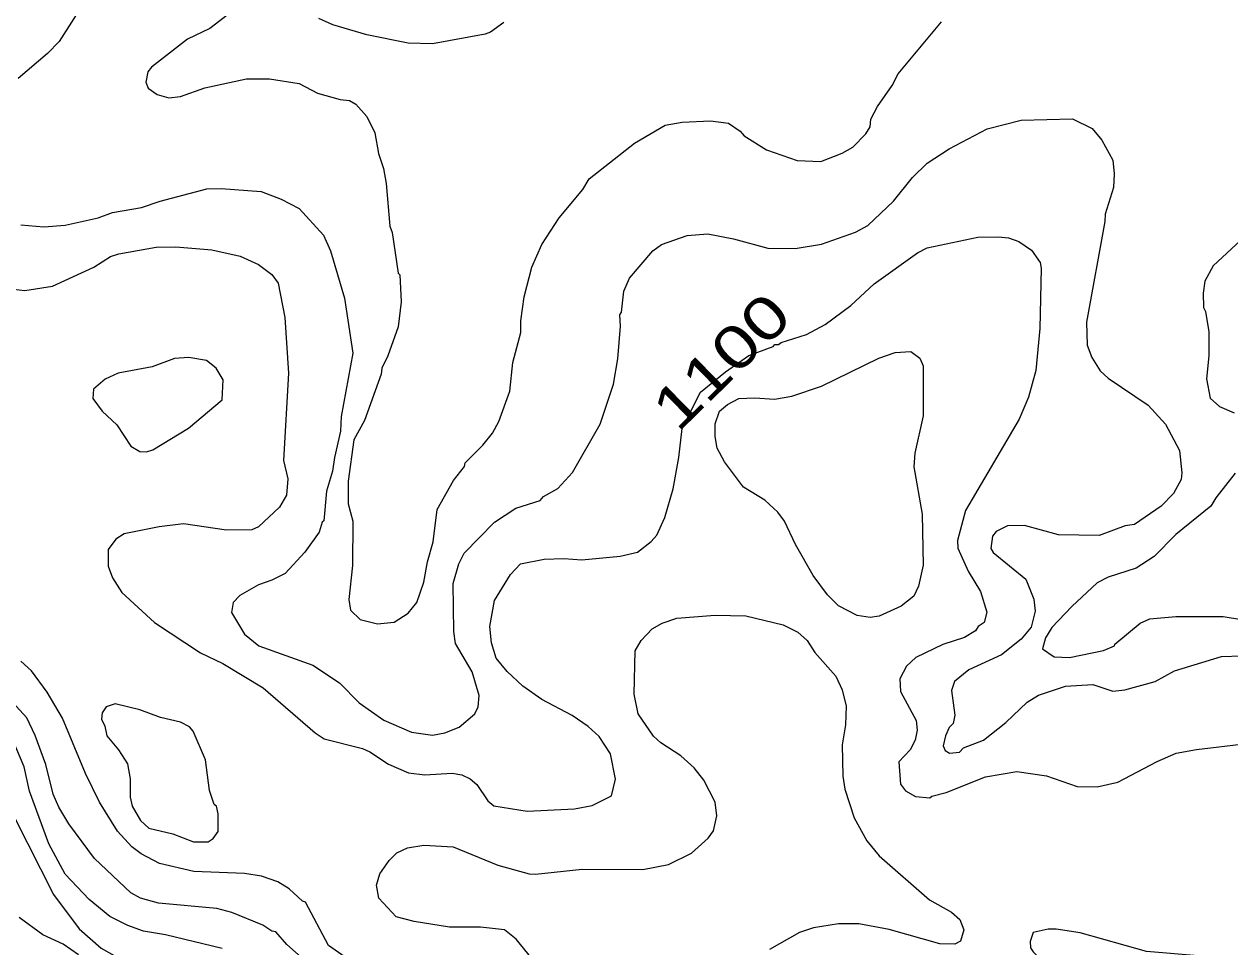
# Model space of a CAD drawing. Extents: x 447.8 to 473.9, y 7733.1 to 7760.8.
# Drawn here: x 468.238 to 470.525, y 7748.724 to 7750.473 of the extents above; entities that cross this region are included whole.
import ezdxf
from ezdxf.enums import TextEntityAlignment as Align

# ---------------------------------------------------------------- set-up
doc = ezdxf.new("R2010")
doc.units = 0
doc.header["$LTSCALE"] = 0.032
doc.layers.add('1', color=7, linetype='Continuous', lineweight=25)
doc.layers.add('2', color=7, linetype='Continuous', lineweight=13)
doc.layers.add('61', color=7, linetype='Continuous')

msp = doc.modelspace()

# ---------------------------------------------------------------- linework, layer by layer
at = {"layer": '1'}
for points in [[(468.2072, 7749.9718), (468.2397, 7749.9683), (468.2921, 7749.9764), (468.3706, 7750.012), (468.4018, 7750.0323), (468.4178, 7750.0377), (468.489, 7750.05), (468.5258, 7750.0508), (468.5945, 7750.0452), (468.6481, 7750.033), (468.6827, 7750.0173), (468.7082, 7749.9983), (468.7199, 7749.9818), (468.7328, 7749.9166), (468.7399, 7749.8115), (468.7304, 7749.646), (468.7383, 7749.6107), (468.7357, 7749.58), (468.7226, 7749.5575), (468.683, 7749.5202), (468.6702, 7749.5146), (468.6218, 7749.5138), (468.5405, 7749.5257), (468.4942, 7749.5202), (468.4282, 7749.5065), (468.4122, 7749.4969), (468.3977, 7749.4768), (468.3977, 7749.4457), (468.4057, 7749.4233), (468.4234, 7749.3958), (468.4853, 7749.3388), (468.5726, 7749.2809), (468.6154, 7749.2606), (468.6919, 7749.2147), (468.7899, 7749.1295), (468.8074, 7749.1182), (468.8799, 7749.0996), (468.8937, 7749.0937), (468.9292, 7749.07), (468.9672, 7749.0536), (468.998, 7749.0497), (469.0501, 7749.0528), (469.0681, 7749.0495), (469.0838, 7749.0424), (469.0968, 7749.0316), (469.1174, 7749.0003), (469.1293, 7748.9908), (469.192, 7748.9807), (469.2818, 7748.9851), (469.3154, 7748.9914), (469.3518, 7749.0102), (469.3596, 7749.0414), (469.3499, 7749.0897), (469.3288, 7749.1227), (469.3077, 7749.1416), (469.2777, 7749.1622), (469.2202, 7749.1928), (469.1839, 7749.2182), (469.1541, 7749.2454), (469.1335, 7749.2712), (469.1247, 7749.3001), (469.1216, 7749.3309), (469.1305, 7749.3801), (469.1606, 7749.4298), (469.1796, 7749.4499), (469.2246, 7749.4584), (469.2617, 7749.46), (469.2958, 7749.4577), (469.3684, 7749.4644), (469.4011, 7749.4721), (469.4275, 7749.4919), (469.4381, 7749.5041), (469.4531, 7749.5379), (469.4688, 7749.5923), (469.4798, 7749.6517), (469.4861, 7749.7065), (469.5211, 7749.7751), (469.5685, 7749.8137), (469.6125, 7749.8451), (469.6589, 7749.8617), (469.6621, 7749.8655)], [(469.8057, 7749.9399), (469.8499, 7749.9808), (469.9322, 7750.0397), (469.9508, 7750.0491), (470.047, 7750.0692), (470.0862, 7750.07), (470.1047, 7750.0677), (470.1243, 7750.0612), (470.1488, 7750.0445), (470.1649, 7750.0214), (470.1667, 7750.0102), (470.1644, 7749.896), (470.1568, 7749.8161), (470.1428, 7749.7655), (470.1249, 7749.7242), (470.0231, 7749.5511), (470.0081, 7749.4941), (470.0088, 7749.4797), (470.0283, 7749.4357), (470.0515, 7749.3972), (470.0639, 7749.3579), (470.0585, 7749.3386), (470.0474, 7749.3309), (470.0421, 7749.3227), (470.0214, 7749.31), (469.9807, 7749.2971), (469.9294, 7749.2723), (469.9113, 7749.2559), (469.8991, 7749.2321), (469.8998, 7749.2078), (469.9301, 7749.1529), (469.9319, 7749.1346), (469.9279, 7749.1154), (469.9182, 7749.0975), (469.8967, 7749.0747), (469.9001, 7749.0318), (469.9098, 7749.0196), (469.9288, 7749.0088), (469.9556, 7749.0064), (469.9598, 7749.0096), (469.9868, 7749.0161), (470.0614, 7749.0463), (470.1209, 7749.056), (470.1769, 7749.0481), (470.2353, 7749.0279), (470.2731, 7749.0271), (470.3121, 7749.0361), (470.3868, 7749.0754), (470.4228, 7749.0906), (470.4613, 7749.0978), (470.5568, 7749.1089)], [(469.6621, 7749.8655), (469.6686, 7749.8657), (469.6739, 7749.8696), (469.7219, 7749.8848), (469.7574, 7749.9033), (469.8057, 7749.9399)], [(468.7718, 7748.8082), (468.7662, 7748.8105), (468.741, 7748.8338), (468.7196, 7748.847), (468.6886, 7748.8579), (468.6562, 7748.8628), (468.56, 7748.8668), (468.4951, 7748.8814), (468.4602, 7748.9001), (468.4428, 7748.9131), (468.4156, 7748.9429), (468.381, 7748.998), (468.3546, 7749.0526), (468.3111, 7749.157), (468.282, 7749.2063), (468.2523, 7749.2469), (468.232, 7749.265)], [(469.0954, 7748.6038), (469.0242, 7748.6257), (468.9296, 7748.677), (468.8471, 7748.7039), (468.8157, 7748.7265), (468.7718, 7748.8082)], [(470.6172, 7748.6769), (470.4645, 7748.7065), (470.3665, 7748.7148), (470.2407, 7748.75), (470.1956, 7748.7571), (470.1801, 7748.757), (470.1519, 7748.7506), (470.146, 7748.7341), (470.1468, 7748.7221), (470.1515, 7748.7141), (470.1823, 7748.6831), (470.2576, 7748.6306), (470.3792, 7748.5294), (470.4799, 7748.4164), (470.5096, 7748.3742), (470.5146, 7748.3607), (470.5186, 7748.3104), (470.5123, 7748.2709), (470.5146, 7748.2324), (470.5445, 7748.1531)]]:
    msp.add_lwpolyline(points, dxfattribs=at)
at = {"layer": '2'}
for points in [[(468.3607, 7750.5281), (468.3046, 7750.44), (468.2825, 7750.4174), (468.2273, 7750.37)], [(468.6529, 7750.513), (468.5904, 7750.4649), (468.5478, 7750.4447), (468.4797, 7750.3916), (468.4726, 7750.3824), (468.4691, 7750.3632), (468.4735, 7750.3518), (468.4909, 7750.3399), (468.5128, 7750.333), (468.535, 7750.336), (468.5808, 7750.3523), (468.6597, 7750.3691), (468.7036, 7750.3691), (468.7597, 7750.3602), (468.7947, 7750.3421), (468.8379, 7750.3299), (468.8551, 7750.3281), (468.8674, 7750.321)], [(470.6092, 7750.4893), (470.6212, 7750.4701), (470.6298, 7750.445), (470.6359, 7750.4354), (470.6421, 7750.3934), (470.6469, 7750.3815), (470.6486, 7750.3075), (470.6533, 7750.2888), (470.6549, 7750.26), (470.6525, 7750.228), (470.6377, 7750.1617), (470.6146, 7750.1275), (470.4929, 7750.0149), (470.4775, 7749.9857), (470.4741, 7749.9632), (470.4744, 7749.9357), (470.4785, 7749.9283), (470.485, 7749.8896), (470.485, 7749.8441), (470.4803, 7749.8004), (470.4872, 7749.7636), (470.5052, 7749.7479), (470.5331, 7749.7359)], [(469.148, 7750.4764), (469.1225, 7750.4579), (469.1124, 7750.454), (469.0124, 7750.4356), (468.9665, 7750.4372), (468.8879, 7750.4525), (468.8235, 7750.4716), (468.7971, 7750.4835)], [(468.925, 7750.1709), (468.9316, 7750.09), (468.9363, 7750.0777), (468.9474, 7750.001), (468.9507, 7749.9976), (468.9532, 7749.9468), (468.9474, 7749.899), (468.9278, 7749.8439), (468.9165, 7749.821), (468.9155, 7749.8095), (468.8835, 7749.7214), (468.8637, 7749.685), (468.853, 7749.6065), (468.853, 7749.5639), (468.8618, 7749.5305), (468.861, 7749.4469), (468.8538, 7749.3819), (468.8572, 7749.362), (468.8755, 7749.3442), (468.9084, 7749.3358), (468.9398, 7749.3391), (468.9663, 7749.3562), (468.9827, 7749.3765), (468.9964, 7749.4148), (469.0029, 7749.4539), (469.014, 7749.4915), (469.0213, 7749.5527), (469.0526, 7749.6081), (469.0733, 7749.6342), (469.0745, 7749.6412), (469.1084, 7749.6746), (469.1265, 7749.6976), (469.1382, 7749.7195), (469.1591, 7749.777), (469.1648, 7749.8316), (469.1801, 7749.8884), (469.1801, 7749.9105), (469.1866, 7749.9561), (469.2011, 7750.0122), (469.2203, 7750.0551), (469.2531, 7750.1056), (469.298, 7750.1593), (469.3099, 7750.1798), (469.3959, 7750.2473), (469.454, 7750.2816), (469.4863, 7750.2872), (469.5397, 7750.2897), (469.5737, 7750.285), (469.596, 7750.2704), (469.6035, 7750.2615), (469.646, 7750.235), (469.7039, 7750.2144), (469.7488, 7750.2127), (469.7894, 7750.2284), (469.8097, 7750.2396), (469.8343, 7750.2651), (469.8424, 7750.2783), (469.8439, 7750.2931), (469.8562, 7750.3171), (469.8842, 7750.3568), (469.8959, 7750.3786), (469.9777, 7750.4773)], [(468.8674, 7750.321), (468.8884, 7750.2982), (468.9032, 7750.2671), (468.91, 7750.2276), (468.9195, 7750.1991), (468.925, 7750.1709)], [(468.8233, 7749.6252), (468.8115, 7749.5878), (468.8067, 7749.5313), (468.8033, 7749.5288), (468.7976, 7749.5098), (468.7709, 7749.4718), (468.7334, 7749.4317), (468.7081, 7749.4188), (468.6827, 7749.4102), (468.6475, 7749.39), (468.6347, 7749.3767), (468.6318, 7749.3578), (468.6561, 7749.3166), (468.6832, 7749.2945), (468.7856, 7749.258), (468.8363, 7749.224), (468.8736, 7749.1862), (468.9206, 7749.1537), (468.9729, 7749.1307), (469.0124, 7749.125), (469.0361, 7749.1294), (469.063, 7749.1403), (469.0932, 7749.1656), (469.099, 7749.1787), (469.1013, 7749.2002), (469.0878, 7749.2452), (469.0564, 7749.2985), (469.0534, 7749.3218), (469.0518, 7749.4123), (469.0629, 7749.4501), (469.0727, 7749.4703), (469.1301, 7749.5286), (469.1709, 7749.5553), (469.2168, 7749.5699), (469.2234, 7749.5778), (469.2504, 7749.5927), (469.2784, 7749.6233), (469.3306, 7749.7147), (469.356, 7749.7907), (469.3644, 7749.8383), (469.3692, 7749.9002), (469.3677, 7749.9222), (469.3708, 7749.927), (469.3755, 7749.9669), (469.3865, 7749.9912), (469.4307, 7750.0433), (469.4472, 7750.0553), (469.4955, 7750.0723), (469.5346, 7750.0756), (469.5837, 7750.0661), (469.6485, 7750.0484), (469.7001, 7750.0477), (469.7504, 7750.0556), (469.8145, 7750.0787), (469.8379, 7750.0913), (469.8868, 7750.1371), (469.9229, 7750.182), (469.9509, 7750.2093), (469.9927, 7750.2366), (470.0646, 7750.2743), (470.1291, 7750.2912), (470.2261, 7750.2936), (470.2636, 7750.2751), (470.2819, 7750.253), (470.303, 7750.2151), (470.3054, 7750.1891), (470.3037, 7750.1631), (470.2879, 7750.1129), (470.2877, 7750.099), (470.2526, 7749.9077), (470.2543, 7749.8646), (470.2631, 7749.8413), (470.2789, 7749.816), (470.2937, 7749.802), (470.3698, 7749.7508), (470.4026, 7749.7147), (470.4289, 7749.6649), (470.4337, 7749.6223), (470.4322, 7749.6099), (470.4179, 7749.5829), (470.3947, 7749.5589), (470.3438, 7749.5247), (470.3263, 7749.5217), (470.2766, 7749.5034), (470.2, 7749.5049), (470.1355, 7749.5225), (470.1029, 7749.5216), (470.0818, 7749.5111), (470.0745, 7749.502), (470.0714, 7749.4788), (470.0756, 7749.4714), (470.1377, 7749.4207), (470.1532, 7749.3827), (470.1556, 7749.3603), (470.1477, 7749.3299)], [(468.2319, 7750.0923), (468.2755, 7750.0885), (468.3163, 7750.0917), (468.3788, 7750.1058), (468.406, 7750.1158), (468.4612, 7750.1255), (468.4961, 7750.1375), (468.5845, 7750.1605), (468.6121, 7750.1614), (468.6878, 7750.1558), (468.726, 7750.1415), (468.76, 7750.1236), (468.8061, 7750.073), (468.8194, 7750.0433), (468.8457, 7749.9538)], [(468.8457, 7749.9538), (468.8619, 7749.8493), (468.8395, 7749.7289), (468.8384, 7749.7014), (468.8266, 7749.6512), (468.8233, 7749.6252)], [(470.5345, 7749.6217), (470.4979, 7749.575), (470.4884, 7749.5589), (470.4221, 7749.5057), (470.3811, 7749.4635), (470.3473, 7749.4419), (470.2939, 7749.4246), (470.2729, 7749.4136), (470.2251, 7749.3692), (470.1872, 7749.3294), (470.1751, 7749.3097), (470.1693, 7749.2886), (470.1913, 7749.2734), (470.2208, 7749.2725), (470.2849, 7749.2854), (470.3058, 7749.2941), (470.3066, 7749.2975), (470.3548, 7749.3371), (470.3728, 7749.3454), (470.4225, 7749.3501), (470.5122, 7749.3502), (470.62, 7749.3325)], [(469.2425, 7748.6504), (469.1714, 7748.7384), (469.1492, 7748.7562), (469.1037, 7748.761), (469.045, 7748.7611), (468.9777, 7748.7715), (468.9436, 7748.7803), (468.911, 7748.8163), (468.9068, 7748.8406), (468.9126, 7748.8621), (468.9308, 7748.8877), (468.9453, 7748.9017), (468.9654, 7748.9117), (468.9964, 7748.9166), (469.0517, 7748.9133), (469.1367, 7748.8785), (469.1957, 7748.8621), (469.208, 7748.8612), (469.2964, 7748.8708), (469.4115, 7748.8701), (469.4605, 7748.8801), (469.5035, 7748.9012), (469.5357, 7748.9299), (469.5454, 7748.9436), (469.5519, 7748.9723), (469.5487, 7748.998), (469.5274, 7749.0394), (469.509, 7749.0629), (469.4838, 7749.0857), (469.4458, 7749.1107), (469.4319, 7749.1233), (469.4028, 7749.1653), (469.3949, 7749.2029), (469.3973, 7749.2852), (469.4084, 7749.3047), (469.4293, 7749.3263), (469.448, 7749.3375), (469.476, 7749.3469), (469.5486, 7749.3527), (469.6067, 7749.351), (469.6777, 7749.3339), (469.7052, 7749.3201), (469.7234, 7749.3046), (469.7376, 7749.2815), (469.7775, 7749.2371), (469.7894, 7749.2109), (469.7973, 7749.1803), (469.7957, 7749.1446), (469.7893, 7749.1064), (469.7909, 7749.0474), (469.7943, 7749.0229), (469.8123, 7748.9681), (469.8364, 7748.9248), (469.8599, 7748.8964), (469.9553, 7748.8126), (469.997, 7748.7893), (470.0126, 7748.7757), (470.02, 7748.7562), (470.0137, 7748.7343), (470.0029, 7748.7289), (469.975, 7748.7291), (469.8787, 7748.7563), (469.821, 7748.7675), (469.7825, 7748.7674), (469.735, 7748.7595), (469.7089, 7748.7506), (469.6516, 7748.7187)], [(470.1477, 7749.3299), (470.1289, 7749.3067), (470.0914, 7749.2773), (470.03, 7749.2486), (470.0027, 7749.2269), (469.9969, 7749.2097)], [(469.9969, 7749.2097), (470.0031, 7749.1627), (470.0002, 7749.1474), (469.9926, 7749.1397), (469.9853, 7749.1237), (469.981, 7749.1051), (469.985, 7749.0962), (469.9932, 7749.0906), (470.0117, 7749.0926), (470.0197, 7749.101), (470.0573, 7749.1155), (470.1, 7749.1488), (470.1406, 7749.1877), (470.1621, 7749.2008), (470.2133, 7749.2178), (470.265, 7749.2211), (470.3026, 7749.2085), (470.3253, 7749.2107), (470.3831, 7749.227), (470.4199, 7749.2471), (470.509, 7749.274), (470.5472, 7749.2756)], [(468.6324, 7748.7889), (468.6036, 7748.7962), (468.493, 7748.8068), (468.4593, 7748.8161), (468.4407, 7748.8261), (468.372, 7748.8909), (468.3232, 7748.9569), (468.3041, 7748.9884), (468.2932, 7749.0134), (468.2797, 7749.0691), (468.2593, 7749.1243), (468.2432, 7749.158), (468.2024, 7749.2025)], [(468.6136, 7748.7208), (468.5067, 7748.7466), (468.4647, 7748.7535), (468.4349, 7748.7641), (468.4007, 7748.7813), (468.3614, 7748.8134), (468.3162, 7748.8618), (468.285, 7748.919), (468.2484, 7749.0186), (468.2387, 7749.0648), (468.2017, 7749.1513)], [(468.22, 7748.9689), (468.2939, 7748.8228), (468.3425, 7748.7576), (468.3846, 7748.7211), (468.4236, 7748.6992), (468.4615, 7748.6874), (468.5387, 7748.676), (468.5583, 7748.6703), (468.6061, 7748.6488), (468.6413, 7748.6228), (468.6657, 7748.6094), (468.7222, 7748.5925), (468.7508, 7748.5807), (468.7583, 7748.5743), (468.7744, 7748.5462), (468.7758, 7748.5325), (468.7687, 7748.5234)], [(468.3413, 7748.7083), (468.3121, 7748.7285), (468.2738, 7748.7466), (468.2288, 7748.7792)], [(468.8614, 7748.6173), (468.7362, 7748.7279), (468.7159, 7748.752), (468.7078, 7748.7533), (468.6912, 7748.7646), (468.6324, 7748.7889)]]:
    msp.add_lwpolyline(points, dxfattribs=at)
for points in [[(469.6612, 7749.7623), (469.694, 7749.7677), (469.7501, 7749.7868), (469.8592, 7749.8396), (469.8903, 7749.8508), (469.9199, 7749.8522), (469.9366, 7749.8398), (469.9433, 7749.8254), (469.9431, 7749.7306), (469.9272, 7749.6594), (469.9256, 7749.6336), (469.9415, 7749.5437), (469.9431, 7749.4473), (469.9344, 7749.4077), (469.9252, 7749.3887), (469.9012, 7749.3693), (469.8598, 7749.3506), (469.8427, 7749.3479), (469.8177, 7749.3518), (469.7826, 7749.3699), (469.7619, 7749.3909), (469.7347, 7749.428), (469.701, 7749.4868), (469.6802, 7749.5305), (469.6675, 7749.5479), (469.6428, 7749.5704), (469.6022, 7749.595), (469.5661, 7749.6435), (469.5525, 7749.669), (469.5489, 7749.6913), (469.5489, 7749.7155), (469.5569, 7749.7391), (469.5721, 7749.7518), (469.5937, 7749.763), (469.6237, 7749.7647)], [(468.6139, 7749.7605), (468.6156, 7749.7985), (468.6022, 7749.8205), (468.5841, 7749.8352), (468.5507, 7749.8407), (468.5235, 7749.8393), (468.4808, 7749.8235), (468.4164, 7749.8115), (468.3917, 7749.8), (468.3701, 7749.7811), (468.3689, 7749.7634), (468.3862, 7749.7392), (468.4143, 7749.7136), (468.4406, 7749.6729), (468.4579, 7749.6629), (468.4701, 7749.6621), (468.4824, 7749.6659), (468.5503, 7749.7071)], [(468.5823, 7749.0783), (468.5587, 7749.1328), (468.5521, 7749.1411), (468.5351, 7749.1498), (468.4967, 7749.1587), (468.458, 7749.1732), (468.4109, 7749.1842), (468.3937, 7749.1786), (468.386, 7749.1672), (468.3849, 7749.1551), (468.3913, 7749.142), (468.395, 7749.1238), (468.4171, 7749.0975), (468.4346, 7749.0706), (468.4393, 7749.042), (468.4394, 7749.0072), (468.4432, 7748.9906), (468.4593, 7748.9633), (468.4747, 7748.9487), (468.52, 7748.9378), (468.5595, 7748.923), (468.5872, 7748.9227), (468.5965, 7748.9294), (468.6062, 7748.9422), (468.6061, 7748.9758), (468.6028, 7748.9906), (468.5987, 7748.9933), (468.5901, 7749.0204)]]:
    msp.add_lwpolyline(points, close=True, dxfattribs=at)

# ---------------------------------------------------------------- texts
at = {"layer": '61', "width": 1.3}
msp.add_text('1100', height=0.08, rotation=44.363, dxfattribs=at).set_placement((469.5882, 7749.8053), align=Align.CENTER)

doc.saveas('drawing.dxf')
